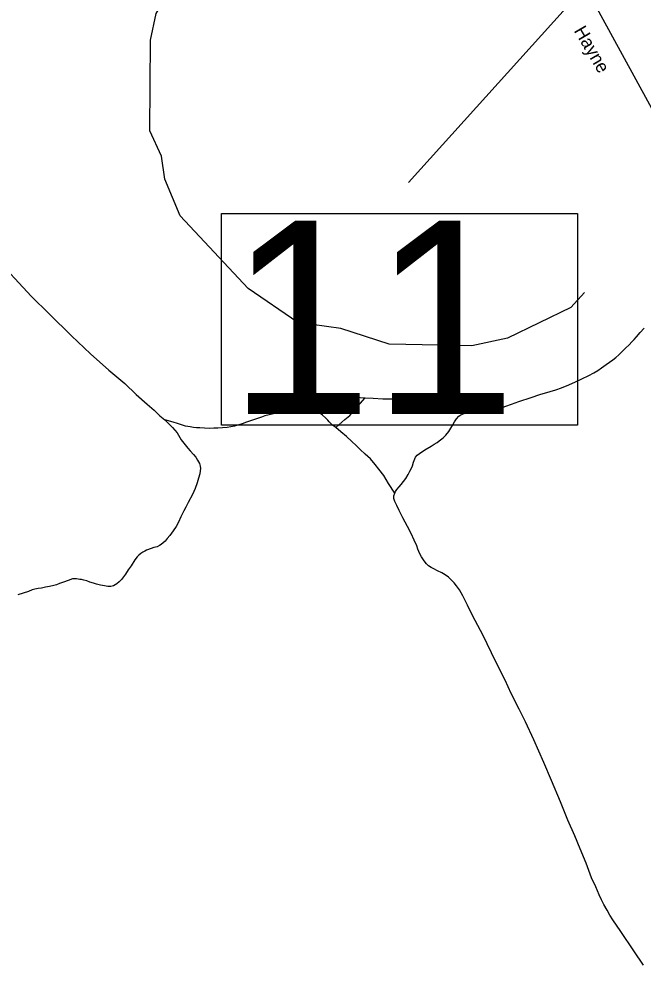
# Model space of a CAD drawing. Extents: x 2093524 to 2270757, y 289120 to 570408.
# Drawn here: x 2122223 to 2126739, y 436893 to 443738 of the extents above; entities that cross this region are included whole.
import ezdxf

# ---------------------------------------------------------------- set-up
doc = ezdxf.new("R2010")
doc.units = 0
for name, color, linetype in [('Exist Hydrographic Misc Water Feature', 7, 'Continuous'), ('Exist Road Non-System Type 51', 7, 'Continuous'), ('Exist Road Primary NC Structure Standard Bridge Number Label', 7, 'Continuous'), ('Exist Road Secondary Type 51 Attributed', 7, 'Continuous'), ('Exist Road Secondary Type 51 Label', 7, 'Continuous')]:
    doc.layers.add(name, color=color, linetype=linetype)

msp = doc.modelspace()

# ---------------------------------------------------------------- linework, layer by layer
at = {"layer": 'Exist Hydrographic Misc Water Feature'}
msp.add_lwpolyline([(2126315.9, 441759), (2126215.8, 441649.5), (2125758.7, 441429.1), (2125500.8, 441371.8), (2124900.8, 441383.8), (2124550.8, 441499.1), (2124241.8, 441541.3), (2123882.7, 441787.9), (2123388.8, 442312.9), (2123279.7, 442577.5), (2123253.6, 442745.3), (2123169.8, 442927.4), (2123174.7, 443583.4), (2123215.7, 443776.2), (2123256.7, 443844.2), (2123306.7, 444010.6), (2123372.8, 444084.7), (2123454.8, 444293), (2123529.8, 444419.4), (2123620.7, 444460.2), (2123770.8, 444621.3), (2123895.6, 444628.6)], dxfattribs=at)
at = {"layer": 'Exist Road Non-System Type 51'}
for points in [[(2121939.1, 442102), (2121959.4, 442088.4), (2121975, 442077.5), (2121995, 442061.7), (2122033.2, 442032), (2122069.5, 441994.2), (2122129.9, 441926.6), (2122194.4, 441859.2), (2122311, 441731.8), (2122444, 441600.8), (2122602.9, 441444), (2122739.7, 441314.9), (2122872.3, 441197.9), (2122989, 441100.8), (2123071.6, 441021.3), (2123150, 440951.8), (2123200.3, 440906.2), (2123242.5, 440866.5), (2123277.9, 440836.6)], [(2125444.3, 440884.4), (2125483.3, 440896.4), (2125516.9, 440905.8), (2125535.5, 440909.6), (2125560.5, 440912.3), (2125580.3, 440914.1), (2125600.3, 440914.1), (2125626.3, 440914.2), (2125650.3, 440914.1), (2125672.3, 440914.1), (2125691.5, 440916.7), (2125714.3, 440924), (2125746.3, 440936), (2125786.4, 440950), (2125840.4, 440969.9), (2125928.4, 440999.7), (2125992.4, 441019.7), (2126066.2, 441041.4), (2126106.6, 441053.4), (2126148.3, 441069.3), (2126202.2, 441091.3), (2126250.2, 441113.1), (2126296.2, 441135.2), (2126346.3, 441159), (2126381.3, 441176.3), (2126412.2, 441194.9), (2126438.2, 441213), (2126471.7, 441236.9), (2126496.2, 441254.8), (2126519, 441272.5), (2126540.3, 441288.7), (2126562.3, 441308.7), (2126590.4, 441334.7), (2126612.4, 441354.7), (2126638.3, 441380.5), (2126658.3, 441402.5), (2126673.5, 441419.4), (2126690.5, 441438.5), (2126718.5, 441470.3), (2126745.9, 441501.4)], [(2124333.1, 440936), (2124445, 440979.7), (2124497.2, 440997.7), (2124529.1, 441007.7), (2124551, 441011.6), (2124567.5, 441012.9), (2124595.8, 441012.3), (2124616.4, 441010.5), (2124649.1, 441005.5), (2124693, 440999.4), (2124728.9, 440997.3)], [(2124516.8, 440781.7), (2124580.8, 440839.7), (2124616.8, 440869.5), (2124646.8, 440903.5), (2124674.9, 440937.4), (2124728.9, 440997.3)], [(2124728.9, 440997.3), (2124786.8, 440993.3), (2124854.9, 440989.2), (2124913, 440989), (2124948.9, 440989.1), (2124974.7, 440989), (2125007.8, 440989.7), (2125042.8, 440994.8), (2125076.8, 440996.9), (2125098.7, 440998.9), (2125112.6, 440998.8), (2125130.7, 440996.9), (2125146.8, 440994.7), (2125162.8, 440990.8), (2125184.9, 440983.6), (2125204.5, 440974.6), (2125233.7, 440961), (2125274.5, 440942.6), (2125304.9, 440922.4), (2125330.5, 440909.5), (2125352, 440901.5), (2125383.5, 440893.4), (2125444.3, 440884.4)], [(2124333.1, 440936), (2124303.3, 440919.4), (2124283.5, 440913.4), (2124259.6, 440907.1), (2124233.7, 440901), (2124209.6, 440897.1), (2124183.7, 440894.6), (2124167.7, 440894.5), (2124145.7, 440892.3), (2124126.5, 440891.1), (2124107.8, 440888.1), (2124095.6, 440886.1), (2124087.7, 440884.1), (2124063.7, 440880.2), (2124033.9, 440873.8), (2124002, 440865.4), (2123978, 440857.3), (2123948.2, 440847.1), (2123912.2, 440835), (2123870.3, 440820.6), (2123838.4, 440808.5), (2123803.2, 440798.2), (2123783.5, 440792.2), (2123756.6, 440785.9), (2123728.7, 440781.7), (2123696.7, 440779.5), (2123662.9, 440777.8), (2123632.8, 440777.2), (2123598.8, 440774.9), (2123564.8, 440776.7), (2123530.9, 440778.4), (2123508.9, 440780.2), (2123487, 440782.1), (2123460.8, 440786), (2123428.8, 440791.8), (2123406.9, 440797.7), (2123370.7, 440811.4), (2123338.7, 440821.2), (2123277.9, 440836.6)], [(2124516.8, 440781.7), (2124492.8, 440797.8), (2124478.9, 440811.7), (2124467.3, 440823.3), (2124456.9, 440835.7), (2124440.8, 440851.8), (2124419.1, 440871.9), (2124386.9, 440895.9), (2124367.4, 440909.5), (2124333.1, 440936)], [(2123277.9, 440836.6), (2123332.9, 440781.2), (2123367.2, 440743.3), (2123397.6, 440693.7), (2123425.8, 440655.7), (2123444, 440632), (2123462, 440612), (2123486.2, 440586.3), (2123502.2, 440566.4), (2123514.4, 440546.4), (2123521.6, 440533.8), (2123528.5, 440520.5), (2123534.8, 440502.6), (2123536, 440485.7), (2123535.1, 440467.4), (2123531.1, 440446.6), (2123521.6, 440414.8), (2123511.5, 440380.4), (2123497.9, 440340.5), (2123478.3, 440296.3), (2123446.5, 440238.1), (2123430.9, 440206.1), (2123415.1, 440178), (2123395.3, 440136), (2123377.5, 440097.7), (2123359.9, 440065.7), (2123338, 440033.5), (2123314.2, 440001.4), (2123296.3, 439979.4), (2123280.5, 439959.3), (2123267.7, 439947.7), (2123252.7, 439935), (2123240.3, 439927.5), (2123222.9, 439918.8), (2123199, 439912.7), (2123178.9, 439906.5), (2123147.1, 439894.4), (2123133.1, 439888.2), (2123119.2, 439880.1), (2123103.8, 439869.6), (2123091.3, 439858.1), (2123079.5, 439845.9), (2123061.7, 439823.9), (2123035.8, 439781.8), (2123014.2, 439751.6), (2122993, 439721.2), (2122980.4, 439701.3), (2122964.6, 439681.2), (2122948.7, 439665.1), (2122932.2, 439650.3), (2122919.7, 439643.1), (2122906.9, 439637), (2122887.6, 439632.2), (2122865.1, 439632.6), (2122842.9, 439636.5), (2122813.1, 439642.2), (2122783.2, 439649.4), (2122762.9, 439656), (2122736.9, 439663.8), (2122714.9, 439671.6), (2122692.8, 439677.4), (2122674.9, 439681.4), (2122662.9, 439683.2), (2122639, 439687.7), (2122624.4, 439688), (2122611.3, 439685.9), (2122578.9, 439674.7), (2122545.1, 439662.6), (2122517.7, 439652.1), (2122495.1, 439644.2), (2122475.2, 439638.2), (2122443.3, 439631.8), (2122415.4, 439625.8), (2122387.4, 439619.5), (2122363.4, 439617.4), (2122337.5, 439613.1), (2122319.6, 439607.1), (2122291.6, 439594.9), (2122215.7, 439572.4)], [(2124942, 440307.3), (2124948.5, 440319), (2124958, 440333.4), (2124973.9, 440353.3), (2124988.2, 440369.4), (2125006, 440390.8), (2125022, 440413.3), (2125038.2, 440441.2), (2125052.2, 440465.1), (2125064.1, 440487), (2125071.4, 440505.7), (2125078.2, 440531.2), (2125086.2, 440555), (2125092.2, 440567.1), (2125105.3, 440581.4), (2125122.2, 440594.9), (2125160.3, 440620.9), (2125204.3, 440646.8), (2125228.3, 440660.7), (2125248.7, 440673.9), (2125264.1, 440684.8), (2125282.2, 440699.3), (2125294.3, 440708.6), (2125312.2, 440726.5), (2125332.4, 440752.7), (2125348.4, 440776.5), (2125362.2, 440800.5), (2125374.3, 440822.4), (2125389.1, 440845.7), (2125406.3, 440864.4), (2125420.5, 440872.5), (2125444.3, 440884.4)], [(2124942, 440307.3), (2124896, 440377.4), (2124862.2, 440435.5), (2124826.2, 440481.4), (2124800.5, 440513.5), (2124766.4, 440555.4), (2124728.5, 440589.5), (2124692.6, 440621.6), (2124662.6, 440651.6), (2124630.6, 440681.7), (2124592.7, 440715.6), (2124550.8, 440749.7), (2124516.8, 440781.7)], [(2126244.4, 437826.8), (2126194.5, 437940.8), (2126140.7, 438074.8), (2126077, 438228.9), (2126021.2, 438358.8), (2125949.3, 438522.8), (2125887.5, 438652.8), (2125841.8, 438744.9), (2125783.8, 438856.9), (2125739.9, 438952.9), (2125670.1, 439090.9), (2125580.5, 439277.1), (2125504.7, 439421), (2125468.8, 439497.1), (2125434.9, 439564.9), (2125410.8, 439607), (2125389, 439637.1), (2125372.2, 439658), (2125350.9, 439680.2), (2125330.3, 439698.4), (2125307.2, 439715.1), (2125281.8, 439729.6), (2125251.2, 439745.2), (2125225.3, 439759.3), (2125205.3, 439769.3), (2125185.7, 439782.3), (2125171.2, 439795.4), (2125154.5, 439816.3), (2125135.3, 439845.7), (2125123.4, 439867.3), (2125109.3, 439901.4), (2125101.4, 439925.4), (2125083.4, 439967.3), (2125059.7, 440015.4), (2125033.7, 440065.3), (2124999.7, 440129.4), (2124974.9, 440182.5), (2124957.8, 440217.4), (2124941.8, 440247.3), (2124935.8, 440267.4), (2124935.3, 440287.2), (2124942, 440307.3)], [(2126741.1, 436892.6), (2126671.1, 436994.6), (2126577.4, 437136.6), (2126519.5, 437220.8), (2126497.5, 437254.8), (2126477.7, 437290.8), (2126455.4, 437330.4), (2126437.7, 437364.8), (2126421.9, 437400.7), (2126396.2, 437457.6), (2126365.9, 437524.8), (2126326.1, 437630.8), (2126282.3, 437734.8), (2126244.4, 437826.8)]]:
    msp.add_lwpolyline(points, dxfattribs=at)
at = {"layer": 'Exist Road Primary NC Structure Standard Bridge Number Label'}
msp.add_line((2128714.9, 446630.1), (2125041.4, 442554.8), dxfattribs=at)
msp.add_lwpolyline([(2123687.9, 442329.2), (2126264.4, 442329.2), (2126264.4, 440799.9), (2123687.9, 440799.9)], close=True, dxfattribs=at)
at = {"layer": 'Exist Road Secondary Type 51 Attributed'}
msp.add_lwpolyline([(2128886.7, 439278.5), (2126335.7, 443943.1), (2126178, 444200), (2126141.6, 444249.7), (2126042.9, 444371.1), (2125922.3, 444472.3), (2125440.1, 444828.9), (2125345.7, 444908.2), (2125208.9, 445061.2), (2125121.8, 445218.6), (2125034.7, 445375.9), (2124864.5, 445708.7), (2124583, 446301.7), (2124130.2, 447223.6)], dxfattribs=at)

# ---------------------------------------------------------------- texts
at = {"layer": 'Exist Road Primary NC Structure Standard Bridge Number Label'}
msp.add_text('11', height=1400, dxfattribs=at).set_placement((2123738, 440879))
at = {"layer": 'Exist Road Secondary Type 51 Label'}
msp.add_text('Hayne', height=95, rotation=300.28601, dxfattribs=at).set_placement((2126235.5, 443653.2))

doc.saveas('drawing.dxf')
